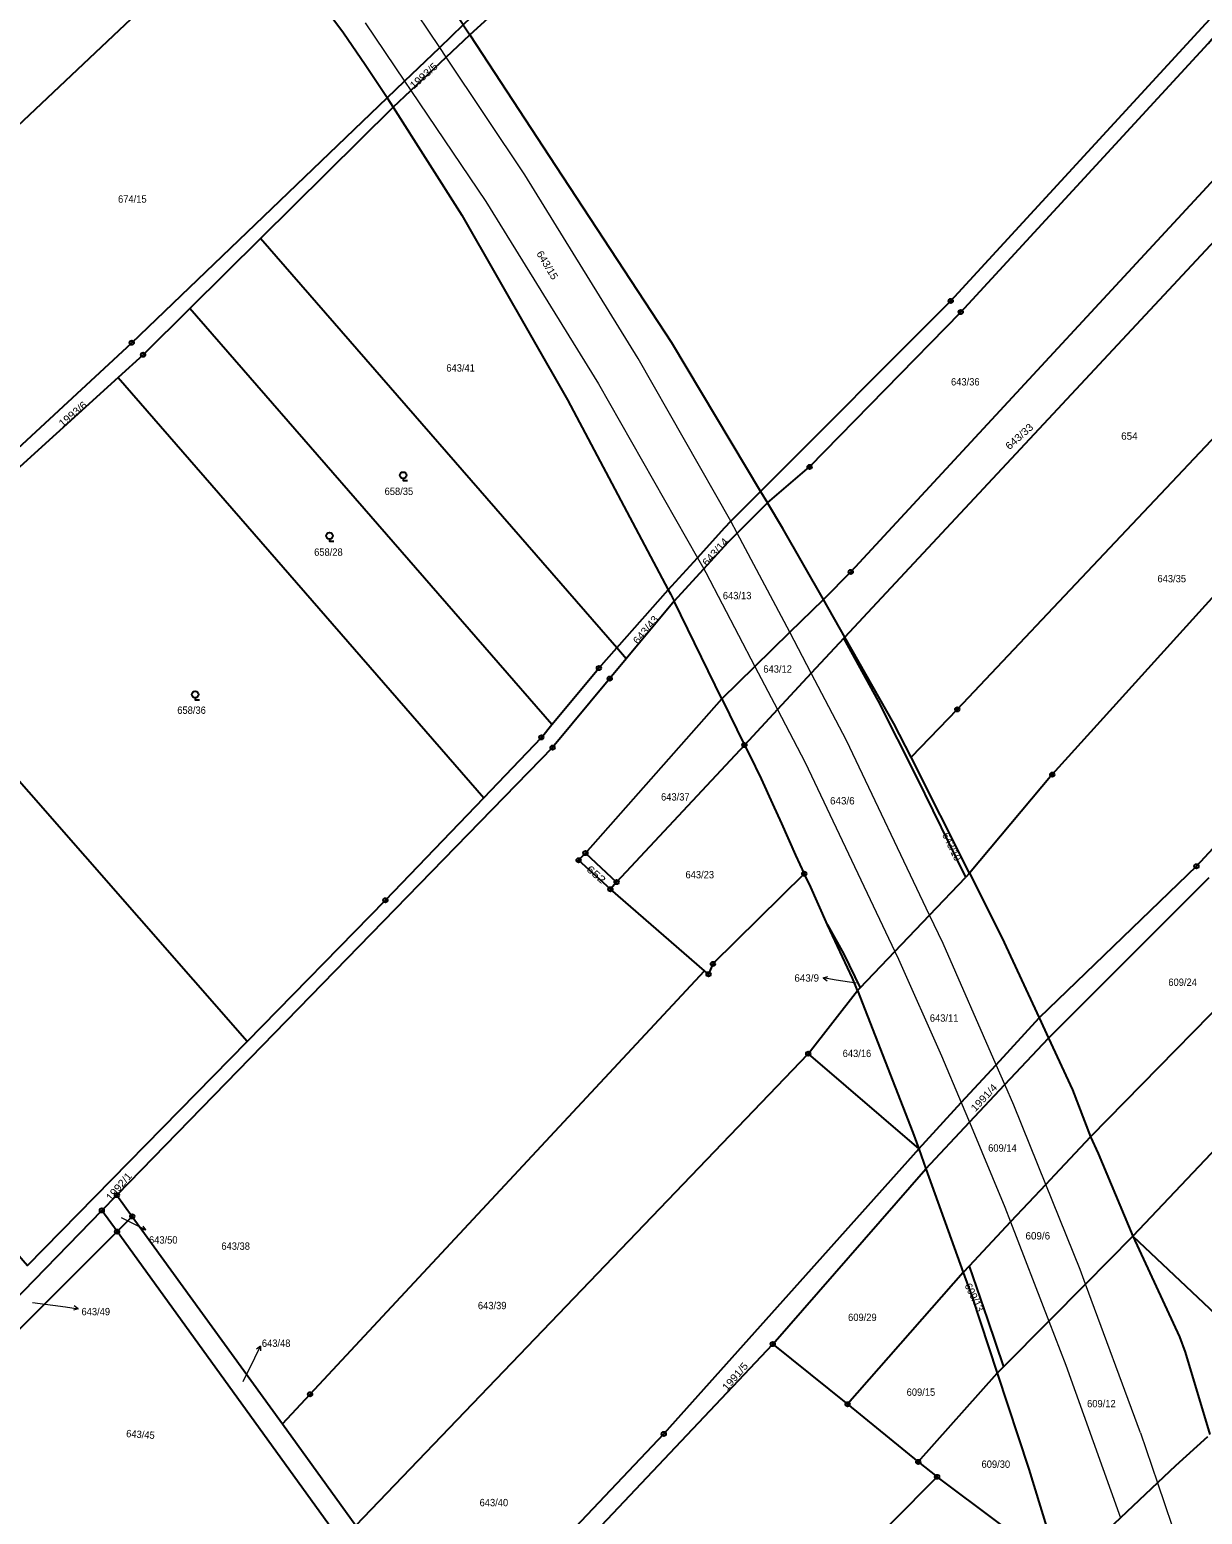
# Model space of a CAD drawing. Extents: x -679733 to -673243, y -1075091 to -1066557.
# Drawn here: x -675631 to -675360, y -1071108.5 to -1070765.2 of the extents above; entities that cross this region are included whole.
import ezdxf
from ezdxf.enums import TextEntityAlignment as Align

# ---------------------------------------------------------------- set-up
doc = ezdxf.new("R2010")
doc.units = 0
doc.header["$LTSCALE"] = 0.68
for name, color, linetype, lineweight in [('1', 7, 'Continuous', 25), ('3', 7, 'Continuous', 25), ('4', 7, 'Continuous', 13), ('7', 7, 'Continuous', 13), ('8', 7, 'Continuous', 25)]:
    doc.layers.add(name, color=color, linetype=linetype, lineweight=lineweight)
doc.layers.add('2', color=7, linetype='Continuous')

msp = doc.modelspace()

# ---------------------------------------------------------------- linework, layer by layer
at = {"layer": '1'}
for p, q in [((-675548.39, -1070780.9), (-675547.02, -1070783.06)), ((-675577.67, -1070813.47), (-675547.02, -1070783.06)), ((-675462.08, -1070871.93), (-675460.51, -1070874.56)), ((-675495.32, -1070908.11), (-675483.42, -1070894.68)), ((-675493.13, -1070910.64), (-675495.32, -1070908.11)), ((-675471.07, -1070919.91), (-675465.85, -1070930.6)), ((-675413.84, -1070960.22), (-675427.33, -1070933.43)), ((-675502.56, -1070955.59), (-675495.37, -1070962.3)), ((-675413.84, -1070960.22), (-675414.7, -1070961.14)), ((-675475.05, -1070982.8), (-675496.79, -1070963.94)), ((-675451.1, -1071001.96), (-675439.72, -1070987.36)), ((-675439.05, -1070986.7), (-675439.72, -1070987.36)), ((-675555.6, -1071111.1), (-675451.1, -1071001.96)), ((-675459.29, -1071069.12), (-675423.89, -1071028.58)), ((-675614.32, -1071038.22), (-675610.85, -1071034.66)), ((-675610.8, -1071043.09), (-675614.32, -1071038.22)), ((-675607.3, -1071039.58), (-675610.8, -1071043.09)), ((-675413.91, -1071051.11), (-675415.27, -1071052.56)), ((-675459.29, -1071069.12), (-675441.98, -1071083.02)), ((-675405.97, -1071074.38), (-675407.43, -1071075.85)), ((-675572.59, -1071087.59), (-675555.6, -1071111.1)), ((-675425.66, -1071096.37), (-675421.3, -1071099.81))]:
    msp.add_line(p, q, dxfattribs=at)
for points in [[(-675462.08, -1070871.93), (-675418.17, -1070827.9), (-675359.22, -1070763.73), (-675270.92, -1070669.29), (-675180.86, -1070581.43), (-675178.2, -1070577.91), (-675165.42, -1070553.09), (-675146.8, -1070533.07), (-675113.15, -1070502.6), (-675063.86, -1070456.17), (-675051.47, -1070439.42), (-674938.77, -1070336.24), (-674884.82, -1070289.73)], [(-675529.32, -1070766.38), (-675522.45, -1070760.11), (-675515.35, -1070753.11), (-675500.74, -1070739.29), (-675434.49, -1070670.36), (-675366.71, -1070598.17), (-675368.98, -1070595.72), (-675371.62, -1070597.76), (-675438.05, -1070669.35)], [(-675548.39, -1070780.9), (-675544.38, -1070777.06), (-675536.24, -1070769.28), (-675530.81, -1070764.08), (-675539.48, -1070751.01), (-675561.38, -1070718.06)], [(-675643.49, -1070796.6), (-675599.21, -1070754.72), (-675579.75, -1070735.91)], [(-675548.39, -1070780.9), (-675553.49, -1070773.28), (-675558.48, -1070765.96), (-675566.17, -1070755.56), (-675571.59, -1070748.61), (-675577.62, -1070739.15), (-675579.75, -1070735.91)], [(-675520.76, -1070754.27), (-675524.99, -1070758.48), (-675525.82, -1070759.3), (-675530.81, -1070764.08), (-675529.32, -1070766.38)], [(-675547.02, -1070783.06), (-675542.93, -1070779.21), (-675534.76, -1070771.5), (-675529.32, -1070766.38)], [(-675529.32, -1070766.38), (-675510.86, -1070794.48), (-675509.4, -1070796.75), (-675482.69, -1070837.53), (-675462.08, -1070871.93)], [(-675460.51, -1070874.56), (-675450.77, -1070866.28), (-675415.86, -1070830.48), (-675358.69, -1070768.34), (-675356.61, -1070765.9)], [(-675674.88, -1070900.13), (-675654.92, -1070881.59), (-675607.4, -1070837.58), (-675548.39, -1070780.9)], [(-675547.02, -1070783.06), (-675531.14, -1070808.03), (-675506.69, -1070850.75), (-675483.42, -1070894.68)], [(-675340.84, -1070781.98), (-675441.25, -1070890.57), (-675447.57, -1070896.97)], [(-675442.63, -1070905.65), (-675333.58, -1070788.68), (-675340.84, -1070781.98)], [(-675311.08, -1070810.46), (-675416.64, -1070922.35), (-675427.33, -1070933.43)], [(-675495.32, -1070908.11), (-675577.67, -1070813.47), (-675594, -1070829.66)], [(-675594, -1070829.66), (-675604.78, -1070840.36), (-675610.55, -1070845.6), (-675526.08, -1070942.77)], [(-675526.08, -1070942.77), (-675512.76, -1070928.84), (-675510.31, -1070925.88), (-675594, -1070829.66)], [(-675294.54, -1070826.68), (-675394.69, -1070937.44), (-675413.84, -1070960.22)], [(-675610.55, -1070845.6), (-675652.73, -1070883.95), (-675668.73, -1070898.75)], [(-675266.99, -1070852.11), (-675295.84, -1070887.6), (-675361.37, -1070958.61), (-675397.75, -1070993.68)], [(-675483.42, -1070894.68), (-675476.71, -1070887.27), (-675470.37, -1070880.27), (-675468.97, -1070878.86), (-675462.08, -1070871.93)], [(-675482.07, -1070897.36), (-675475.22, -1070889.88), (-675469.56, -1070883.69), (-675467.51, -1070881.62), (-675460.51, -1070874.56)], [(-675447.57, -1070896.97), (-675456.95, -1070880.49), (-675460.51, -1070874.56)], [(-675483.42, -1070894.68), (-675482.91, -1070895.64), (-675482.07, -1070897.36)], [(-675496.79, -1070963.94), (-675504.14, -1070957.25), (-675502.56, -1070955.59), (-675471.07, -1070919.91), (-675482.07, -1070897.36), (-675493.13, -1070910.64)], [(-675471.07, -1070919.91), (-675463.4, -1070912.42), (-675455.31, -1070904.52), (-675447.57, -1070896.97)], [(-675442.87, -1070905.91), (-675442.63, -1070905.65), (-675447.57, -1070896.97)], [(-675510.31, -1070925.88), (-675499.47, -1070912.79), (-675495.32, -1070908.11)], [(-675442.87, -1070905.91), (-675450.38, -1070913.98), (-675458.2, -1070922.38), (-675465.85, -1070930.6)], [(-675414.7, -1070961.14), (-675426.01, -1070937.99), (-675434.85, -1070920.42), (-675442.87, -1070905.91)], [(-675427.33, -1070933.43), (-675431.28, -1070925.59), (-675442.63, -1070905.65)], [(-675493.13, -1070910.64), (-675496.96, -1070915.24), (-675510.15, -1070931.17), (-675610.85, -1071034.66)], [(-675293.29, -1070923.15), (-675342.46, -1070976.93), (-675385.88, -1071021.16)], [(-675465.85, -1070930.6), (-675495.37, -1070962.3), (-675496.79, -1070963.94)], [(-675465.85, -1070930.6), (-675464.67, -1070932.83), (-675461.98, -1070938.39), (-675459.32, -1070944.15), (-675457.25, -1070948.73), (-675454.02, -1070956.06), (-675452.01, -1070960.34)], [(-675580.77, -1070999.15), (-675548.78, -1070966.49), (-675526.08, -1070942.77)], [(-675224.68, -1070941.5), (-675224.4, -1070946), (-675239.23, -1070958.16), (-675265.48, -1070963.2), (-675284.54, -1070954.45), (-675286.06, -1070949.03), (-675376.09, -1071044.19), (-675342, -1071076.27), (-675265, -1071148.73)], [(-675452.01, -1070960.34), (-675473.1, -1070981.21), (-675474.13, -1070983.6), (-675475.05, -1070982.8)], [(-675446.62, -1070972.14), (-675450.76, -1070962.79), (-675452.01, -1070960.34)], [(-675413.84, -1070960.22), (-675406.34, -1070975.1), (-675397.75, -1070993.68)], [(-675439.05, -1070986.7), (-675431.04, -1070978.3), (-675423.05, -1070969.9), (-675414.7, -1070961.14)], [(-675397.75, -1070993.68), (-675395.59, -1070998.36), (-675358.43, -1070961.2)], [(-675439.72, -1070987.36), (-675440.84, -1070984.5), (-675446.62, -1070972.14)], [(-675446.62, -1070972.14), (-675442.89, -1070978.97), (-675439.05, -1070986.7)], [(-675610.85, -1071034.66), (-675607.3, -1071039.58), (-675572.59, -1071087.59), (-675566.19, -1071080.73), (-675475.05, -1070982.8)], [(-675439.72, -1070987.36), (-675426.91, -1071020.17), (-675425.54, -1071023.98)], [(-675425.54, -1071023.98), (-675415.73, -1071013.28), (-675407.68, -1071004.51), (-675397.75, -1070993.68)], [(-675423.89, -1071028.58), (-675413.83, -1071017.83), (-675405.67, -1071009.12), (-675395.59, -1070998.36)], [(-675395.59, -1070998.36), (-675390.05, -1071010.35), (-675385.88, -1071021.16)], [(-675451.1, -1071001.96), (-675425.54, -1071023.98), (-675423.89, -1071028.58)], [(-675385.88, -1071021.16), (-675394.2, -1071030.02), (-675396.22, -1071032.18), (-675404.31, -1071040.84), (-675413.91, -1071051.11)], [(-675385.88, -1071021.16), (-675384.11, -1071025.06), (-675376.09, -1071044.19)], [(-675425.54, -1071023.98), (-675484.46, -1071089.88), (-675528.18, -1071136.08), (-675533.59, -1071141.55)], [(-675423.89, -1071028.58), (-675415.27, -1071052.56), (-675441.98, -1071083.02), (-675425.66, -1071096.37), (-675407.43, -1071075.85)], [(-675614.32, -1071038.22), (-675645.58, -1071070.35), (-675665.48, -1071089.81)], [(-675559.06, -1071114.71), (-675610.8, -1071043.09), (-675662.61, -1071094.92)], [(-675405.97, -1071074.38), (-675395.5, -1071063.8), (-675387.03, -1071055.24), (-675376.09, -1071044.19)], [(-675376.09, -1071044.19), (-675365.29, -1071067.43), (-675363.98, -1071071), (-675358.29, -1071090.04)], [(-675415.27, -1071052.56), (-675413.31, -1071058), (-675407.43, -1071075.85)], [(-675413.91, -1071051.11), (-675409.64, -1071063.44), (-675405.97, -1071074.38)], [(-675595.97, -1071207.39), (-675562.02, -1071176.05), (-675525.28, -1071139.02), (-675459.29, -1071069.12)], [(-675407.43, -1071075.85), (-675400.13, -1071098.03), (-675393.1, -1071120.93)], [(-675358.86, -1071090.57), (-675366.24, -1071097.27), (-675370.39, -1071101.21), (-675378.91, -1071109.29), (-675391.16, -1071120.91), (-675390.68, -1071122.62)], [(-675381.25, -1071160.85), (-675388.41, -1071136.23), (-675393.1, -1071120.93), (-675421.3, -1071099.81), (-675516.96, -1071196.23)]]:
    msp.add_lwpolyline(points, dxfattribs=at)
msp.add_lwpolyline([(-675675.26, -1070904.79), (-675675.33, -1070905.67), (-675679.75, -1070995.22), (-675631.5, -1071050.94), (-675580.77, -1070999.15), (-675668.73, -1070898.75)], close=True, dxfattribs=at)
at = {"layer": '3'}
for points in [[(-675544.68, -1070868.962), (-675544.68, -1070869.46), (-675543.679, -1070869.46)], [(-675561.72, -1070882.952), (-675561.72, -1070883.45), (-675560.719, -1070883.45)], [(-675592.75, -1070919.642), (-675592.75, -1070920.14), (-675591.749, -1070920.14)]]:
    msp.add_lwpolyline(points, dxfattribs=at)
for centre in [(-675544.6793, -1070868.2109), (-675561.7193, -1070882.2009), (-675592.7493, -1070918.8909)]:
    msp.add_circle(centre, 0.75, dxfattribs=at)
at = {"layer": '4'}
for p, q in [((-675536.24, -1070769.28), (-675544.46, -1070756.95)), ((-675553.48, -1070763.62), (-675544.38, -1070777.06)), ((-675534.76, -1070771.5), (-675536.24, -1070769.28)), ((-675516.59, -1070798.74), (-675534.76, -1070771.5)), ((-675544.38, -1070777.06), (-675542.93, -1070779.21)), ((-675542.93, -1070779.21), (-675525.55, -1070804.88)), ((-675490.4, -1070841.19), (-675516.59, -1070798.74)), ((-675468.97, -1070878.86), (-675490.4, -1070841.19)), ((-675467.51, -1070881.62), (-675468.97, -1070878.86)), ((-675455.31, -1070904.52), (-675467.51, -1070881.62)), ((-675476.71, -1070887.27), (-675475.22, -1070889.88)), ((-675475.22, -1070889.88), (-675474.74, -1070890.72)), ((-675474.74, -1070890.72), (-675463.4, -1070912.42)), ((-675450.38, -1070913.98), (-675455.31, -1070904.52)), ((-675463.4, -1070912.42), (-675458.2, -1070922.38)), ((-675442.28, -1070929.51), (-675450.38, -1070913.98)), ((-675458.2, -1070922.38), (-675451.8, -1070934.64)), ((-675423.05, -1070969.9), (-675442.28, -1070929.51)), ((-675451.8, -1070934.64), (-675431.04, -1070978.3)), ((-675419.91, -1070976.5), (-675423.05, -1070969.9)), ((-675407.68, -1071004.51), (-675419.91, -1070976.5)), ((-675431.04, -1070978.3), (-675430.2, -1070980.07)), ((-675430.2, -1070980.07), (-675420.27, -1071002.44)), ((-675420.27, -1071002.44), (-675415.73, -1071013.28)), ((-675405.67, -1071009.12), (-675407.68, -1071004.51)), ((-675403.59, -1071013.88), (-675405.67, -1071009.12)), ((-675415.73, -1071013.28), (-675413.83, -1071017.83)), ((-675396.22, -1071032.18), (-675403.59, -1071013.88)), ((-675413.83, -1071017.83), (-675405.62, -1071037.43)), ((-675388.28, -1071051.87), (-675396.22, -1071032.18)), ((-675405.62, -1071037.43), (-675404.31, -1071040.84)), ((-675404.31, -1071040.84), (-675395.5, -1071063.8)), ((-675387.03, -1071055.24), (-675388.28, -1071051.87)), ((-675374.31, -1071089.61), (-675387.03, -1071055.24)), ((-675395.5, -1071063.8), (-675391.58, -1071074.02)), ((-675391.58, -1071074.02), (-675378.91, -1071109.29)), ((-675374.31, -1071089.61), (-675370.39, -1071101.21)), ((-675370.39, -1071101.21), (-675361.55, -1071127.36))]:
    msp.add_line(p, q, dxfattribs=at)
msp.add_lwpolyline([(-675525.55, -1070804.88), (-675499.57, -1070847.08), (-675476.71, -1070887.27)], dxfattribs=at)
at = {"layer": '7'}
for p, q in [((-675447.604, -1070984.461), (-675446.693, -1070985.112)), ((-675604.116, -1071042.722), (-675604.781, -1071041.822)), ((-675619.768, -1071060.938), (-675620.69, -1071060.302)), ((-675577.654, -1071069.593), (-675578.544, -1071070.273))]:
    msp.add_line(p, q, dxfattribs=at)
for points in [[(-675440.03, -1070985.67), (-675444.64, -1070984.93), (-675447.604, -1070984.461), (-675446.537, -1070984.123)], [(-675609.86, -1071039.83), (-675606.79, -1071041.36), (-675604.116, -1071042.722), (-675605.236, -1071042.714)], [(-675630.31, -1071059.49), (-675622.74, -1071060.52), (-675619.768, -1071060.938), (-675620.83, -1071061.294)], [(-675581.63, -1071077.8), (-675578.97, -1071072.29), (-675577.654, -1071069.593), (-675577.643, -1071070.712)]]:
    msp.add_lwpolyline(points, dxfattribs=at)
at = {"layer": '8'}
for centre, radius in [((-675418.17, -1070827.8999), 0.5), ((-675418.17, -1070827.8999), 0.0303), ((-675415.86, -1070830.4799), 0.5), ((-675415.86, -1070830.4799), 0.0303), ((-675607.4, -1070837.5799), 0.5), ((-675607.4, -1070837.5799), 0.0303), ((-675604.78, -1070840.3599), 0.5), ((-675604.78, -1070840.3599), 0.0303), ((-675450.77, -1070866.2799), 0.5), ((-675450.77, -1070866.2799), 0.0303), ((-675441.25, -1070890.5699), 0.5), ((-675441.25, -1070890.5699), 0.0303), ((-675499.47, -1070912.7899), 0.5), ((-675499.47, -1070912.7899), 0.0303), ((-675496.96, -1070915.2399), 0.5), ((-675496.96, -1070915.2399), 0.0303), ((-675416.64, -1070922.3499), 0.5), ((-675416.64, -1070922.3499), 0.0303), ((-675512.76, -1070928.8399), 0.5), ((-675512.76, -1070928.8399), 0.0303), ((-675510.15, -1070931.1699), 0.5), ((-675510.15, -1070931.1699), 0.0303), ((-675465.85, -1070930.5999), 0.5), ((-675465.85, -1070930.5999), 0.0303), ((-675394.69, -1070937.4399), 0.5), ((-675394.69, -1070937.4399), 0.0303), ((-675504.14, -1070957.2499), 0.5), ((-675502.56, -1070955.5899), 0.5), ((-675502.56, -1070955.5899), 0.0303), ((-675504.14, -1070957.2499), 0.0303), ((-675452.01, -1070960.3399), 0.5), ((-675452.01, -1070960.3399), 0.0303), ((-675361.37, -1070958.6099), 0.5), ((-675361.37, -1070958.6099), 0.0303), ((-675496.79, -1070963.9399), 0.5), ((-675495.37, -1070962.2999), 0.5), ((-675495.37, -1070962.2999), 0.0303), ((-675548.78, -1070966.4899), 0.5), ((-675548.78, -1070966.4899), 0.0303), ((-675496.79, -1070963.9399), 0.0303), ((-675473.1, -1070981.2099), 0.5), ((-675474.13, -1070983.5999), 0.5), ((-675474.13, -1070983.5999), 0.0303), ((-675473.1, -1070981.2099), 0.0303), ((-675451.1, -1071001.9599), 0.5), ((-675451.1, -1071001.9599), 0.0303), ((-675610.85, -1071034.6599), 0.5), ((-675610.85, -1071034.6599), 0.0303), ((-675614.32, -1071038.2199), 0.5), ((-675614.32, -1071038.2199), 0.0303), ((-675607.3, -1071039.5799), 0.5), ((-675610.8, -1071043.0899), 0.5), ((-675607.3, -1071039.5799), 0.0303), ((-675610.8, -1071043.0899), 0.0303), ((-675459.29, -1071069.1199), 0.5), ((-675459.29, -1071069.1199), 0.0303), ((-675566.19, -1071080.7299), 0.5), ((-675566.19, -1071080.7299), 0.0303), ((-675441.98, -1071083.0199), 0.5), ((-675441.98, -1071083.0199), 0.0303), ((-675484.46, -1071089.8799), 0.5), ((-675484.46, -1071089.8799), 0.0303), ((-675425.66, -1071096.3699), 0.5), ((-675425.66, -1071096.3699), 0.0303), ((-675421.3, -1071099.8099), 0.5), ((-675421.3, -1071099.8099), 0.0303)]:
    msp.add_circle(centre, radius, dxfattribs=at)

# ---------------------------------------------------------------- texts
at = {"layer": '2'}
for s, rotation, width, p in [('1993/5', 42, 1.1, (-675542.211, -1070779.011)), ('643/15', 301, 1.05, (-675513.978, -1070816.937)), ('1993/6', 40, 1.1, (-675623.403, -1070857.161)), ('643/33', 42, 1.1, (-675404.591, -1070862.441)), ('643/14', 48, 1.1, (-675474.488, -1070889.338)), ('1991/4', 47, 1.1, (-675412.468, -1071015.499)), ('1992/1', 49, 1.1, (-675612.248, -1071036.127)), ('1991/5', 49, 1.1, (-675469.858, -1071080.047))]:
    msp.add_text(s, height=1.7, rotation=rotation, dxfattribs=dict(at, width=width)).set_placement(p)
at = {"layer": '2', "width": 0.95}
for s, p in [('674/15', (-675610.57, -1070805.19)), ('643/41', (-675534.71, -1070844.239)), ('643/36', (-675418.1, -1070847.45)), ('658/35', (-675548.98, -1070872.769)), ('658/28', (-675565.26, -1070886.83)), ('643/35', (-675370.39, -1070892.96)), ('643/13', (-675470.82, -1070896.88)), ('643/12', (-675461.46, -1070913.86)), ('658/36', (-675596.89, -1070923.38)), ('643/37', (-675485.1, -1070943.43)), ('643/23', (-675479.45, -1070961.41)), ('609/24', (-675367.87, -1070986.29)), ('643/11', (-675422.99, -1070994.57)), ('643/16', (-675443.13, -1071002.749)), ('609/14', (-675409.51, -1071024.62)), ('643/50', (-675603.43, -1071045.873)), ('643/38', (-675586.7, -1071047.31)), ('643/39', (-675527.42, -1071061.05)), ('643/49', (-675619.02, -1071062.446)), ('609/29', (-675441.88, -1071063.779)), ('643/48', (-675577.34, -1071069.759)), ('609/15', (-675428.35, -1071081.07)), ('609/12', (-675386.65, -1071083.729)), ('609/30', (-675411.04, -1071097.729)), ('643/40', (-675527.03, -1071106.61))]:
    msp.add_text(s, height=1.7, dxfattribs=at).set_placement(p)
at = {"layer": '2'}
for s, p in [('654', (-675378.77, -1070859.999)), ('643/6', (-675446.05, -1070944.33)), ('609/6', (-675400.88, -1071044.93))]:
    msp.add_text(s, height=1.7, dxfattribs=at).set_placement(p)
for s, rotation, width, p in [('643/43', 50, 1.1, (-675487.9924, -1070904.5014)), ('652', 319, 1.3, (-675500.6556, -1070961.1639)), ('643/45', 356, 0.95, (-675605.4488, -1071090.8404))]:
    msp.add_text(s, height=1.7, rotation=rotation, dxfattribs=dict(at, width=width)).set_placement(p, align=Align.CENTER)
for s, p in [('643/10', (-675418.6826, -1070954.4709)), ('609/13', (-675413.4926, -1071058.6809))]:
    msp.add_text(s, height=1.7, rotation=296, dxfattribs=at).set_placement(p, align=Align.CENTER)
msp.add_text('643/9', height=1.7, dxfattribs=at).set_placement((-675448.599, -1070985.31), align=Align.RIGHT)

doc.saveas('drawing.dxf')
